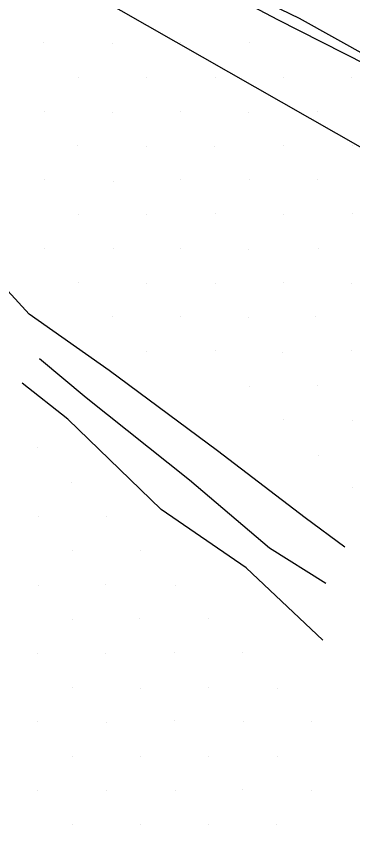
# Model space of a CAD drawing. Extents: x 1602514 to 1609837, y 863887 to 871157.
# Drawn here: x 1606394.3 to 1606498.7, y 866022.4 to 866274.3 of the extents above; entities that cross this region are included whole.
import ezdxf

# ---------------------------------------------------------------- set-up
doc = ezdxf.new("R2010")
doc.units = 0
for name, color, linetype in [('Survey-Ridge Lines', 7, 'Continuous'), ('Survey-Safety', 7, 'Continuous'), ('Survey-Shoulders', 7, 'Continuous'), ('Survey-Spot dirt', 7, 'Continuous'), ('Survey-Vegetation trees', 7, 'Continuous')]:
    doc.layers.add(name, color=color, linetype=linetype)

msp = doc.modelspace()

# ---------------------------------------------------------------- linework, layer by layer
at = {"layer": 'Survey-Ridge Lines'}
for points in [[(1606496.2, 866109.86), (1606483.9, 866118.95), (1606456.78, 866139.67), (1606423.14, 866164.6), (1606398.32, 866182.02), (1606361.79, 866221.74), (1606343.9, 866264.32), (1606324.17, 866291.94), (1606315.56, 866317.17)], [(1606496.2, 866109.86), (1606483.9, 866118.95), (1606456.78, 866139.67), (1606423.14, 866164.6), (1606398.32, 866182.02), (1606361.79, 866221.74), (1606343.9, 866264.32), (1606324.17, 866291.94), (1606315.56, 866317.17)], [(1606490.34, 866098.64), (1606472.83, 866109.58), (1606448.03, 866130.61), (1606415.98, 866156.17), (1606401.55, 866168.17)], [(1606490.34, 866098.64), (1606472.83, 866109.58), (1606448.03, 866130.61), (1606415.98, 866156.17), (1606401.55, 866168.17)], [(1606489.41, 866081.1), (1606465.67, 866103.52), (1606439.24, 866121.52), (1606410.3, 866149.49), (1606396.15, 866160.71)], [(1606489.41, 866081.1), (1606465.67, 866103.52), (1606439.24, 866121.52), (1606410.3, 866149.49), (1606396.15, 866160.71)]]:
    msp.add_lwpolyline(points, dxfattribs=at)
at = {"layer": 'Survey-Safety'}
msp.add_lwpolyline([(1606858.49, 866079.37), (1606754.46, 866131.61), (1606620.04, 866199.84), (1606475.44, 866273.19), (1606354.02, 866337.22)], dxfattribs=at)
msp.add_lwpolyline([(1606858.49, 866079.37), (1606754.46, 866131.61), (1606620.04, 866199.84), (1606475.44, 866273.19), (1606354.02, 866337.22)], dxfattribs=at)
at = {"layer": 'Survey-Shoulders'}
msp.add_lwpolyline([(1606681.58, 866171.28), (1606660.07, 866182.07), (1606637.62, 866193.06), (1606615.43, 866204.58), (1606593.17, 866215.97), (1606570.75, 866227.03), (1606548.65, 866238.73), (1606526.41, 866250.14), (1606504.07, 866261.37), (1606482.21, 866273.56), (1606458.36, 866285.14)], dxfattribs=at)
msp.add_lwpolyline([(1606681.58, 866171.28), (1606660.07, 866182.07), (1606637.62, 866193.06), (1606615.43, 866204.58), (1606593.17, 866215.97), (1606570.75, 866227.03), (1606548.65, 866238.73), (1606526.41, 866250.14), (1606504.07, 866261.37), (1606482.21, 866273.56), (1606458.36, 866285.14)], dxfattribs=at)
at = {"layer": 'Survey-Spot dirt'}
for p, q in [((1606402.71, 866266.15), (1606402.71, 866266.15)), ((1606402.71, 866266.15), (1606402.71, 866266.15)), ((1606424.24, 866265.97), (1606424.24, 866265.97)), ((1606424.24, 866265.97), (1606424.24, 866265.97)), ((1606445.4, 866266.02), (1606445.4, 866266.02)), ((1606445.4, 866266.02), (1606445.4, 866266.02)), ((1606466.68, 866266.05), (1606466.68, 866266.05)), ((1606466.68, 866266.05), (1606466.68, 866266.05)), ((1606413.57, 866255.33), (1606413.57, 866255.33)), ((1606413.57, 866255.33), (1606413.57, 866255.33)), ((1606434.75, 866255.39), (1606434.75, 866255.39)), ((1606434.75, 866255.39), (1606434.75, 866255.39)), ((1606456.14, 866255.38), (1606456.14, 866255.38)), ((1606456.14, 866255.38), (1606456.14, 866255.38)), ((1606477.32, 866255.23), (1606477.32, 866255.23)), ((1606477.32, 866255.23), (1606477.32, 866255.23)), ((1606498.22, 866255.44), (1606498.22, 866255.44)), ((1606498.22, 866255.44), (1606498.22, 866255.44)), ((1606403.11, 866244.7), (1606403.11, 866244.7)), ((1606403.11, 866244.7), (1606403.11, 866244.7)), ((1606424.16, 866244.51), (1606424.16, 866244.51)), ((1606424.16, 866244.51), (1606424.16, 866244.51)), ((1606445.31, 866244.75), (1606445.31, 866244.75)), ((1606445.31, 866244.75), (1606445.31, 866244.75)), ((1606466.46, 866244.53), (1606466.46, 866244.53)), ((1606466.46, 866244.53), (1606466.46, 866244.53)), ((1606487.83, 866244.69), (1606487.83, 866244.69)), ((1606487.83, 866244.69), (1606487.83, 866244.69)), ((1606413.38, 866234.19), (1606413.38, 866234.19)), ((1606413.38, 866234.19), (1606413.38, 866234.19)), ((1606434.85, 866234.03), (1606434.85, 866234.03)), ((1606434.85, 866234.03), (1606434.85, 866234.03)), ((1606455.8, 866234.02), (1606455.8, 866234.02)), ((1606455.8, 866234.02), (1606455.8, 866234.02)), ((1606477.22, 866234.21), (1606477.22, 866234.21)), ((1606477.22, 866234.21), (1606477.22, 866234.21)), ((1606498.56, 866234.11), (1606498.56, 866234.11)), ((1606498.56, 866234.11), (1606498.56, 866234.11)), ((1606403.12, 866223.7), (1606403.12, 866223.7)), ((1606403.12, 866223.7), (1606403.12, 866223.7)), ((1606445.31, 866223.71), (1606445.31, 866223.71)), ((1606445.31, 866223.71), (1606445.31, 866223.71)), ((1606424.36, 866223.15), (1606424.36, 866223.15)), ((1606424.36, 866223.15), (1606424.36, 866223.15)), ((1606466.59, 866223.68), (1606466.59, 866223.68)), ((1606466.59, 866223.68), (1606466.59, 866223.68)), ((1606487.7, 866223.69), (1606487.7, 866223.69)), ((1606487.7, 866223.69), (1606487.7, 866223.69)), ((1606413.73, 866212.81), (1606413.73, 866212.81)), ((1606413.73, 866212.81), (1606413.73, 866212.81)), ((1606434.75, 866212.84), (1606434.75, 866212.84)), ((1606434.75, 866212.84), (1606434.75, 866212.84)), ((1606456.11, 866213.11), (1606456.11, 866213.11)), ((1606456.11, 866213.11), (1606456.11, 866213.11)), ((1606477.27, 866213.03), (1606477.27, 866213.03)), ((1606477.27, 866213.03), (1606477.27, 866213.03)), ((1606498.56, 866213.06), (1606498.56, 866213.06)), ((1606498.56, 866213.06), (1606498.56, 866213.06)), ((1606403.05, 866202.49), (1606403.05, 866202.49)), ((1606403.05, 866202.49), (1606403.05, 866202.49)), ((1606424.47, 866202.26), (1606424.47, 866202.26)), ((1606424.47, 866202.26), (1606424.47, 866202.26)), ((1606445.38, 866202.26), (1606445.38, 866202.26)), ((1606445.38, 866202.26), (1606445.38, 866202.26)), ((1606466.49, 866202.18), (1606466.49, 866202.18)), ((1606466.49, 866202.18), (1606466.49, 866202.18)), ((1606487.92, 866202.22), (1606487.92, 866202.22)), ((1606487.92, 866202.22), (1606487.92, 866202.22)), ((1606413.67, 866191.77), (1606413.67, 866191.77)), ((1606413.67, 866191.77), (1606413.67, 866191.77)), ((1606434.71, 866191.66), (1606434.71, 866191.66)), ((1606434.71, 866191.66), (1606434.71, 866191.66)), ((1606456.11, 866191.66), (1606456.11, 866191.66)), ((1606456.11, 866191.66), (1606456.11, 866191.66)), ((1606477.29, 866191.78), (1606477.29, 866191.78)), ((1606477.29, 866191.78), (1606477.29, 866191.78)), ((1606498.3, 866191.59), (1606498.3, 866191.59)), ((1606498.3, 866191.59), (1606498.3, 866191.59)), ((1606424.18, 866181.29), (1606424.18, 866181.29)), ((1606424.18, 866181.29), (1606424.18, 866181.29)), ((1606445.41, 866181.28), (1606445.41, 866181.28)), ((1606445.41, 866181.28), (1606445.41, 866181.28)), ((1606466.4, 866180.96), (1606466.4, 866180.96)), ((1606466.4, 866180.96), (1606466.4, 866180.96)), ((1606487.26, 866181.32), (1606487.26, 866181.32)), ((1606487.26, 866181.32), (1606487.26, 866181.32)), ((1606434.73, 866170.49), (1606434.73, 866170.49)), ((1606434.73, 866170.49), (1606434.73, 866170.49)), ((1606455.99, 866170.74), (1606455.99, 866170.74)), ((1606455.99, 866170.74), (1606455.99, 866170.74)), ((1606476.77, 866170.26), (1606476.77, 866170.26)), ((1606476.77, 866170.26), (1606476.77, 866170.26)), ((1606498.43, 866170.66), (1606498.43, 866170.66)), ((1606498.43, 866170.66), (1606498.43, 866170.66)), ((1606466.73, 866159.68), (1606466.73, 866159.68)), ((1606466.73, 866159.68), (1606466.73, 866159.68)), ((1606487.66, 866159.91), (1606487.66, 866159.91)), ((1606487.66, 866159.91), (1606487.66, 866159.91)), ((1606477.17, 866149.45), (1606477.17, 866149.45)), ((1606477.17, 866149.45), (1606477.17, 866149.45)), ((1606498.53, 866149.24), (1606498.53, 866149.24)), ((1606498.53, 866149.24), (1606498.53, 866149.24)), ((1606401.01, 866140.62), (1606401.01, 866140.62)), ((1606401.01, 866140.62), (1606401.01, 866140.62)), ((1606487.98, 866138.41), (1606487.98, 866138.41)), ((1606487.98, 866138.41), (1606487.98, 866138.41)), ((1606411.57, 866129.98), (1606411.57, 866129.98)), ((1606411.57, 866129.98), (1606411.57, 866129.98)), ((1606498.56, 866128.3), (1606498.56, 866128.3)), ((1606498.56, 866128.3), (1606498.56, 866128.3)), ((1606401.1, 866119.36), (1606401.1, 866119.36)), ((1606401.1, 866119.36), (1606401.1, 866119.36)), ((1606422.23, 866119.39), (1606422.23, 866119.39)), ((1606422.23, 866119.39), (1606422.23, 866119.39)), ((1606411.62, 866108.88), (1606411.62, 866108.88)), ((1606411.62, 866108.88), (1606411.62, 866108.88)), ((1606432.81, 866108.8), (1606432.81, 866108.8)), ((1606432.81, 866108.8), (1606432.81, 866108.8)), ((1606401.1, 866098.09), (1606401.1, 866098.09)), ((1606401.1, 866098.09), (1606401.1, 866098.09)), ((1606422.15, 866098.2), (1606422.15, 866098.2)), ((1606422.15, 866098.2), (1606422.15, 866098.2)), ((1606443.62, 866098.03), (1606443.62, 866098.03)), ((1606443.62, 866098.03), (1606443.62, 866098.03)), ((1606453.99, 866087.69), (1606453.99, 866087.69)), ((1606453.99, 866087.69), (1606453.99, 866087.69)), ((1606411.68, 866087.6), (1606411.68, 866087.6)), ((1606411.68, 866087.6), (1606411.68, 866087.6)), ((1606432.54, 866087.65), (1606432.54, 866087.65)), ((1606432.54, 866087.65), (1606432.54, 866087.65)), ((1606400.92, 866076.94), (1606400.92, 866076.94)), ((1606400.92, 866076.94), (1606400.92, 866076.94)), ((1606422.1, 866077.1), (1606422.1, 866077.1)), ((1606422.1, 866077.1), (1606422.1, 866077.1)), ((1606443.51, 866077.25), (1606443.51, 866077.25)), ((1606443.51, 866077.25), (1606443.51, 866077.25)), ((1606464.43, 866077.24), (1606464.43, 866077.24)), ((1606464.43, 866077.24), (1606464.43, 866077.24)), ((1606411.65, 866066.49), (1606411.65, 866066.49)), ((1606411.65, 866066.49), (1606411.65, 866066.49)), ((1606432.74, 866066.26), (1606432.74, 866066.26)), ((1606432.74, 866066.26), (1606432.74, 866066.26)), ((1606454.09, 866066.33), (1606454.09, 866066.33)), ((1606454.09, 866066.33), (1606454.09, 866066.33)), ((1606475.42, 866066.06), (1606475.42, 866066.06)), ((1606475.42, 866066.06), (1606475.42, 866066.06)), ((1606400.88, 866055.93), (1606400.88, 866055.93)), ((1606400.88, 866055.93), (1606400.88, 866055.93)), ((1606422.32, 866055.7), (1606422.32, 866055.7)), ((1606422.32, 866055.7), (1606422.32, 866055.7)), ((1606443.46, 866056.29), (1606443.46, 866056.29)), ((1606443.46, 866056.29), (1606443.46, 866056.29)), ((1606464.87, 866055.87), (1606464.87, 866055.87)), ((1606464.87, 866055.87), (1606464.87, 866055.87)), ((1606485.8, 866055.77), (1606485.8, 866055.77)), ((1606485.8, 866055.77), (1606485.8, 866055.77)), ((1606411.67, 866045.16), (1606411.67, 866045.16)), ((1606411.67, 866045.16), (1606411.67, 866045.16)), ((1606432.8, 866045.16), (1606432.8, 866045.16)), ((1606432.8, 866045.16), (1606432.8, 866045.16)), ((1606453.94, 866045.05), (1606453.94, 866045.05)), ((1606453.94, 866045.05), (1606453.94, 866045.05)), ((1606475.24, 866045.17), (1606475.24, 866045.17)), ((1606475.24, 866045.17), (1606475.24, 866045.17)), ((1606401.02, 866034.41), (1606401.02, 866034.41)), ((1606401.02, 866034.41), (1606401.02, 866034.41)), ((1606422.17, 866034.58), (1606422.17, 866034.58)), ((1606422.17, 866034.58), (1606422.17, 866034.58)), ((1606443.59, 866034.49), (1606443.59, 866034.49)), ((1606443.59, 866034.49), (1606443.59, 866034.49)), ((1606464.53, 866034.72), (1606464.53, 866034.72)), ((1606464.53, 866034.72), (1606464.53, 866034.72)), ((1606485.81, 866034.49), (1606485.81, 866034.49)), ((1606485.81, 866034.49), (1606485.81, 866034.49)), ((1606411.62, 866023.88), (1606411.62, 866023.88)), ((1606411.62, 866023.88), (1606411.62, 866023.88)), ((1606432.87, 866024), (1606432.87, 866024)), ((1606432.87, 866024), (1606432.87, 866024)), ((1606454, 866024.02), (1606454, 866024.02)), ((1606454, 866024.02), (1606454, 866024.02)), ((1606475.1, 866023.97), (1606475.1, 866023.97)), ((1606475.1, 866023.97), (1606475.1, 866023.97))]:
    msp.add_line(p, q, dxfattribs=at)
at = {"layer": 'Survey-Vegetation trees'}
msp.add_lwpolyline([(1605868.24, 866270.35), (1605917, 866264.25), (1606013.01, 866150.65), (1606159.29, 865970.73), (1606288.82, 865873.91), (1606519.68, 865754.98), (1606525.78, 865726.01), (1606624.06, 865677.98), (1606673.59, 865661.97), (1606653.02, 865637.57), (1606750.54, 865552.19), (1606932.64, 865405.81), (1606897.48, 865634.77), (1606852.53, 866057.89), (1606634.62, 866157.76), (1606377.05, 866304.34), (1606183.52, 866423.27), (1605933.61, 866558.21), (1605731.71, 866735.08)], dxfattribs=at)
msp.add_lwpolyline([(1605868.24, 866270.35), (1605917, 866264.25), (1606013.01, 866150.65), (1606159.29, 865970.73), (1606288.82, 865873.91), (1606519.68, 865754.98), (1606525.78, 865726.01), (1606624.06, 865677.98), (1606673.59, 865661.97), (1606653.02, 865637.57), (1606750.54, 865552.19), (1606932.64, 865405.81), (1606897.48, 865634.77), (1606852.53, 866057.89), (1606634.62, 866157.76), (1606377.05, 866304.34), (1606183.52, 866423.27), (1605933.61, 866558.21), (1605731.71, 866735.08)], dxfattribs=at)

doc.saveas('drawing.dxf')
